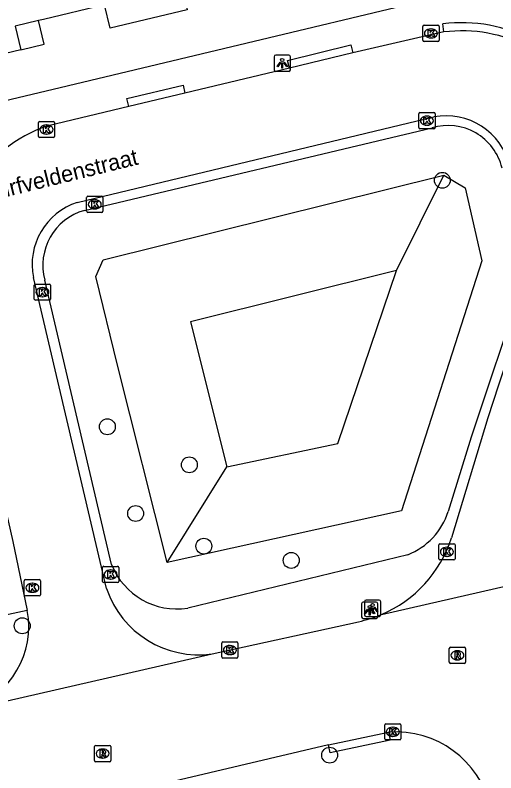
# Model space of a CAD drawing. Extents: x 162026 to 163499, y 387297 to 388169.
# Drawn here: x 163078.86 to 163108.43, y 387707.84 to 387754.46 of the extents above; entities that cross this region are included whole.
import ezdxf

# ---------------------------------------------------------------- set-up
doc = ezdxf.new("R2010")
doc.units = 0
for name, color, linetype in [('IMGEO_Boom', 7, 'Continuous'), ('IMGEO_Groenvoorziening', 7, 'Continuous'), ('IMGEO_Kolk', 7, 'Continuous'), ('IMGEO_Lichtpunt', 7, 'Continuous'), ('IMGEO_Openbare_ruimte_label', 7, 'Continuous'), ('IMGEO_Pand', 7, 'Continuous'), ('IMGEO_Pand_overbouw', 7, 'Continuous'), ('IMGEO_Rijbaan_lokaal_open', 7, 'Continuous'), ('IMGEO_Rioolput', 7, 'Continuous'), ('IMGEO_Voetpad_open', 7, 'Continuous')]:
    doc.layers.add(name, color=color, linetype=linetype)

msp = doc.modelspace()

# ---------------------------------------------------------------- linework, layer by layer
at = {"layer": 'IMGEO_Boom'}
for centre in [(163105.135, 387744.301), (163084.529, 387729.137), (163089.574, 387726.791), (163086.268, 387723.798), (163090.465, 387721.79), (163095.841, 387720.914), (163079.293, 387716.89), (163098.202, 387708.926)]:
    msp.add_circle(centre, 0.489, dxfattribs=at)
at = {"layer": 'IMGEO_Groenvoorziening'}
for points in [[(163088.208, 387720.774), (163085.154, 387732.922), (163083.829, 387738.381), (163084.261, 387739.407), (163105.227, 387744.613)], [(163105.227, 387744.613), (163106.536, 387743.847), (163107.567, 387739.342), (163102.621, 387723.956), (163088.208, 387720.774)], [(163102.308, 387738.742), (163105.227, 387744.613)], [(163102.308, 387738.742), (163089.65, 387735.595), (163091.882, 387726.665)], [(163091.882, 387726.665), (163098.7, 387728.111), (163102.308, 387738.742)], [(163088.208, 387720.774), (163091.882, 387726.665)]]:
    msp.add_lwpolyline(points, dxfattribs=at)
at = {"layer": 'IMGEO_Kolk'}
for p, q in [((163103.933, 387752.916), (163103.933, 387753.768)), ((163104.008, 387753.842), (163104.86, 387753.842)), ((163104.421, 387753.622), (163104.446, 387753.622)), ((163104.934, 387753.768), (163104.934, 387752.916)), ((163104.444, 387753.062), (163104.419, 387753.062)), ((163104.86, 387752.842), (163104.008, 387752.842)), ((163103.685, 387747.544), (163103.685, 387748.396)), ((163103.76, 387748.47), (163104.612, 387748.47)), ((163104.686, 387748.396), (163104.686, 387747.544)), ((163080.283, 387747.001), (163080.283, 387747.853)), ((163080.358, 387747.927), (163081.21, 387747.927)), ((163081.284, 387747.853), (163081.284, 387747.001)), ((163104.173, 387748.25), (163104.198, 387748.25)), ((163080.771, 387747.707), (163080.796, 387747.707)), ((163104.612, 387747.47), (163103.76, 387747.47)), ((163104.196, 387747.69), (163104.171, 387747.69)), ((163081.21, 387746.927), (163080.358, 387746.927)), ((163080.794, 387747.147), (163080.769, 387747.147)), ((163083.255, 387742.395), (163083.255, 387743.247)), ((163083.33, 387743.321), (163084.182, 387743.321)), ((163084.256, 387743.247), (163084.256, 387742.395)), ((163083.743, 387743.101), (163083.768, 387743.101)), ((163084.182, 387742.321), (163083.33, 387742.321)), ((163083.766, 387742.541), (163083.741, 387742.541)), ((163080.034, 387736.995), (163080.034, 387737.847)), ((163080.109, 387737.921), (163080.961, 387737.921)), ((163080.522, 387737.701), (163080.547, 387737.701)), ((163081.035, 387737.847), (163081.035, 387736.995)), ((163080.545, 387737.141), (163080.52, 387737.141)), ((163080.961, 387736.921), (163080.109, 387736.921)), ((163104.915, 387721.016), (163104.915, 387721.868)), ((163104.99, 387721.942), (163105.842, 387721.942)), ((163105.403, 387721.722), (163105.428, 387721.722)), ((163105.916, 387721.868), (163105.916, 387721.016)), ((163105.842, 387720.942), (163104.99, 387720.942)), ((163105.426, 387721.162), (163105.401, 387721.162)), ((163084.231, 387719.622), (163084.231, 387720.474)), ((163084.306, 387720.548), (163085.158, 387720.548)), ((163084.719, 387720.328), (163084.744, 387720.328)), ((163085.232, 387720.474), (163085.232, 387719.622)), ((163079.415, 387718.802), (163079.415, 387719.654)), ((163079.49, 387719.728), (163080.342, 387719.728)), ((163079.903, 387719.508), (163079.928, 387719.508)), ((163080.416, 387719.654), (163080.416, 387718.802)), ((163085.158, 387719.548), (163084.306, 387719.548)), ((163084.742, 387719.768), (163084.717, 387719.768)), ((163079.926, 387718.948), (163079.901, 387718.948)), ((163080.342, 387718.728), (163079.49, 387718.728)), ((163091.563, 387714.97), (163091.563, 387715.822)), ((163091.638, 387715.896), (163092.49, 387715.896)), ((163092.051, 387715.676), (163092.076, 387715.676)), ((163092.564, 387715.822), (163092.564, 387714.97)), ((163092.49, 387714.896), (163091.638, 387714.896)), ((163092.074, 387715.116), (163092.049, 387715.116)), ((163101.589, 387709.936), (163101.589, 387710.788)), ((163101.664, 387710.862), (163102.516, 387710.862)), ((163102.077, 387710.642), (163102.102, 387710.642)), ((163102.59, 387710.788), (163102.59, 387709.936)), ((163102.1, 387710.082), (163102.075, 387710.082)), ((163102.516, 387709.862), (163101.664, 387709.862))]:
    msp.add_line(p, q, dxfattribs=at)
for points in [[(163103.933, 387752.916), (163103.933, 387753.768)], [(163104.008, 387753.842), (163104.86, 387753.842)], [(163104.254, 387753.542), (163104.377, 387753.542), (163104.377, 387753.391), (163104.507, 387753.542), (163104.671, 387753.542), (163104.525, 387753.391), (163104.678, 387753.142), (163104.526, 387753.142), (163104.441, 387753.306), (163104.377, 387753.239), (163104.377, 387753.142), (163104.254, 387753.142), (163104.254, 387753.542)], [(163104.934, 387753.768), (163104.934, 387752.916)], [(163104.86, 387752.842), (163104.008, 387752.842)], [(163103.685, 387747.544), (163103.685, 387748.396)], [(163103.76, 387748.47), (163104.612, 387748.47)], [(163104.686, 387748.396), (163104.686, 387747.544)], [(163080.283, 387747.001), (163080.283, 387747.853)], [(163080.358, 387747.927), (163081.21, 387747.927)], [(163081.284, 387747.853), (163081.284, 387747.001)], [(163104.006, 387748.17), (163104.129, 387748.17), (163104.129, 387748.019), (163104.259, 387748.17), (163104.423, 387748.17), (163104.277, 387748.019), (163104.43, 387747.77), (163104.278, 387747.77), (163104.193, 387747.934), (163104.129, 387747.867), (163104.129, 387747.77), (163104.006, 387747.77), (163104.006, 387748.17)], [(163080.604, 387747.627), (163080.727, 387747.627), (163080.727, 387747.476), (163080.857, 387747.627), (163081.021, 387747.627), (163080.875, 387747.476), (163081.028, 387747.227), (163080.876, 387747.227), (163080.791, 387747.391), (163080.727, 387747.324), (163080.727, 387747.227), (163080.604, 387747.227), (163080.604, 387747.627)], [(163104.612, 387747.47), (163103.76, 387747.47)], [(163081.21, 387746.927), (163080.358, 387746.927)], [(163083.255, 387742.395), (163083.255, 387743.247)], [(163083.33, 387743.321), (163084.182, 387743.321)], [(163084.256, 387743.247), (163084.256, 387742.395)], [(163083.576, 387743.021), (163083.699, 387743.021), (163083.699, 387742.87), (163083.829, 387743.021), (163083.993, 387743.021), (163083.847, 387742.87), (163084, 387742.621), (163083.848, 387742.621), (163083.763, 387742.785), (163083.699, 387742.718), (163083.699, 387742.621), (163083.576, 387742.621), (163083.576, 387743.021)], [(163084.182, 387742.321), (163083.33, 387742.321)], [(163080.034, 387736.995), (163080.034, 387737.847)], [(163080.109, 387737.921), (163080.961, 387737.921)], [(163080.355, 387737.621), (163080.478, 387737.621), (163080.478, 387737.47), (163080.608, 387737.621), (163080.772, 387737.621), (163080.626, 387737.47), (163080.779, 387737.221), (163080.627, 387737.221), (163080.542, 387737.385), (163080.478, 387737.318), (163080.478, 387737.221), (163080.355, 387737.221), (163080.355, 387737.621)], [(163081.035, 387737.847), (163081.035, 387736.995)], [(163080.961, 387736.921), (163080.109, 387736.921)], [(163104.915, 387721.016), (163104.915, 387721.868)], [(163104.99, 387721.942), (163105.842, 387721.942)], [(163105.916, 387721.868), (163105.916, 387721.016)], [(163105.236, 387721.642), (163105.359, 387721.642), (163105.359, 387721.491), (163105.489, 387721.642), (163105.653, 387721.642), (163105.507, 387721.491), (163105.66, 387721.242), (163105.508, 387721.242), (163105.423, 387721.406), (163105.359, 387721.339), (163105.359, 387721.242), (163105.236, 387721.242), (163105.236, 387721.642)], [(163105.842, 387720.942), (163104.99, 387720.942)], [(163084.231, 387719.622), (163084.231, 387720.474)], [(163084.306, 387720.548), (163085.158, 387720.548)], [(163085.232, 387720.474), (163085.232, 387719.622)], [(163084.552, 387720.248), (163084.675, 387720.248), (163084.675, 387720.097), (163084.805, 387720.248), (163084.969, 387720.248), (163084.823, 387720.097), (163084.976, 387719.848), (163084.824, 387719.848), (163084.739, 387720.012), (163084.675, 387719.945), (163084.675, 387719.848), (163084.552, 387719.848), (163084.552, 387720.248)], [(163079.415, 387718.802), (163079.415, 387719.654)], [(163079.49, 387719.728), (163080.342, 387719.728)], [(163079.736, 387719.428), (163079.859, 387719.428), (163079.859, 387719.277), (163079.989, 387719.428), (163080.153, 387719.428), (163080.007, 387719.277), (163080.16, 387719.028), (163080.008, 387719.028), (163079.923, 387719.192), (163079.859, 387719.125), (163079.859, 387719.028), (163079.736, 387719.028), (163079.736, 387719.428)], [(163080.416, 387719.654), (163080.416, 387718.802)], [(163085.158, 387719.548), (163084.306, 387719.548)], [(163080.342, 387718.728), (163079.49, 387718.728)], [(163091.563, 387714.97), (163091.563, 387715.822)], [(163091.638, 387715.896), (163092.49, 387715.896)], [(163092.564, 387715.822), (163092.564, 387714.97)], [(163091.884, 387715.596), (163092.007, 387715.596), (163092.007, 387715.445), (163092.137, 387715.596), (163092.301, 387715.596), (163092.155, 387715.445), (163092.308, 387715.196), (163092.156, 387715.196), (163092.071, 387715.36), (163092.007, 387715.293), (163092.007, 387715.196), (163091.884, 387715.196), (163091.884, 387715.596)], [(163092.49, 387714.896), (163091.638, 387714.896)], [(163101.589, 387709.936), (163101.589, 387710.788)], [(163101.664, 387710.862), (163102.516, 387710.862)], [(163101.91, 387710.562), (163102.033, 387710.562), (163102.033, 387710.411), (163102.163, 387710.562), (163102.327, 387710.562), (163102.181, 387710.411), (163102.334, 387710.162), (163102.182, 387710.162), (163102.097, 387710.326), (163102.033, 387710.259), (163102.033, 387710.162), (163101.91, 387710.162), (163101.91, 387710.562)], [(163102.59, 387710.788), (163102.59, 387709.936)], [(163102.516, 387709.862), (163101.664, 387709.862)]]:
    msp.add_lwpolyline(points, dxfattribs=at)
for centre, start, end in [((163104.01, 387753.766), 91.552, 178.448), ((163104.01, 387753.766), 91.552, 178.448), ((163104.858, 387753.766), 1.552, 88.448), ((163104.858, 387753.766), 1.552, 88.448), ((163104.01, 387752.918), 181.552, 268.448), ((163104.01, 387752.918), 181.552, 268.448), ((163104.858, 387752.918), 271.552, 358.448), ((163104.858, 387752.918), 271.552, 358.448), ((163103.762, 387748.394), 91.552, 178.448), ((163103.762, 387748.394), 91.552, 178.448), ((163104.61, 387748.394), 1.552, 88.448), ((163104.61, 387748.394), 1.552, 88.448), ((163080.36, 387747.851), 91.552, 178.448), ((163080.36, 387747.851), 91.552, 178.448), ((163081.208, 387747.851), 1.552, 88.448), ((163081.208, 387747.851), 1.552, 88.448), ((163103.762, 387747.546), 181.552, 268.448), ((163103.762, 387747.546), 181.552, 268.448), ((163104.61, 387747.546), 271.552, 358.448), ((163104.61, 387747.546), 271.552, 358.448), ((163080.36, 387747.003), 181.552, 268.448), ((163080.36, 387747.003), 181.552, 268.448), ((163081.208, 387747.003), 271.552, 358.448), ((163081.208, 387747.003), 271.552, 358.448), ((163083.332, 387743.245), 91.552, 178.448), ((163083.332, 387743.245), 91.552, 178.448), ((163084.18, 387743.245), 1.552, 88.448), ((163084.18, 387743.245), 1.552, 88.448), ((163083.332, 387742.397), 181.552, 268.448), ((163083.332, 387742.397), 181.552, 268.448), ((163084.18, 387742.397), 271.552, 358.448), ((163084.18, 387742.397), 271.552, 358.448), ((163080.111, 387737.845), 91.552, 178.448), ((163080.111, 387737.845), 91.552, 178.448), ((163080.959, 387737.845), 1.552, 88.448), ((163080.959, 387737.845), 1.552, 88.448), ((163080.111, 387736.997), 181.552, 268.448), ((163080.111, 387736.997), 181.552, 268.448), ((163080.959, 387736.997), 271.552, 358.448), ((163080.959, 387736.997), 271.552, 358.448), ((163104.992, 387721.866), 91.552, 178.448), ((163104.992, 387721.866), 91.552, 178.448), ((163105.84, 387721.866), 1.552, 88.448), ((163105.84, 387721.866), 1.552, 88.448), ((163104.992, 387721.018), 181.552, 268.448), ((163104.992, 387721.018), 181.552, 268.448), ((163105.84, 387721.018), 271.552, 358.448), ((163105.84, 387721.018), 271.552, 358.448), ((163084.308, 387720.472), 91.552, 178.448), ((163084.308, 387720.472), 91.552, 178.448), ((163085.156, 387720.472), 1.552, 88.448), ((163085.156, 387720.472), 1.552, 88.448), ((163079.492, 387719.652), 91.552, 178.448), ((163079.492, 387719.652), 91.552, 178.448), ((163080.34, 387719.652), 1.552, 88.448), ((163080.34, 387719.652), 1.552, 88.448), ((163084.308, 387719.624), 181.552, 268.448), ((163084.308, 387719.624), 181.552, 268.448), ((163085.156, 387719.624), 271.552, 358.448), ((163085.156, 387719.624), 271.552, 358.448), ((163079.492, 387718.804), 181.552, 268.448), ((163079.492, 387718.804), 181.552, 268.448), ((163080.34, 387718.804), 271.552, 358.448), ((163080.34, 387718.804), 271.552, 358.448), ((163091.64, 387715.82), 91.552, 178.448), ((163091.64, 387715.82), 91.552, 178.448), ((163092.488, 387715.82), 1.552, 88.448), ((163092.488, 387715.82), 1.552, 88.448), ((163091.64, 387714.972), 181.552, 268.448), ((163091.64, 387714.972), 181.552, 268.448), ((163092.488, 387714.972), 271.552, 358.448), ((163092.488, 387714.972), 271.552, 358.448), ((163101.666, 387710.786), 91.552, 178.448), ((163101.666, 387710.786), 91.552, 178.448), ((163102.514, 387710.786), 1.552, 88.448), ((163102.514, 387710.786), 1.552, 88.448), ((163101.666, 387709.938), 181.552, 268.448), ((163101.666, 387709.938), 181.552, 268.448), ((163102.514, 387709.938), 271.552, 358.448), ((163102.514, 387709.938), 271.552, 358.448)]:
    msp.add_arc(centre, 0.0765, start, end, dxfattribs=at)
for centre, major_axis, ratio, start_param, end_param in [((163104.42, 387753.342), (-0.387, 0.002), 0.722429, 4.712389, 7.853982), ((163104.445, 387753.342), (-0.39, 0.002), 0.717154, 1.570796, 4.712389), ((163104.172, 387747.97), (-0.387, 0.002), 0.722429, 4.712389, 7.853982), ((163104.197, 387747.97), (-0.39, 0.002), 0.717154, 1.570796, 4.712389), ((163080.77, 387747.427), (-0.387, 0.002), 0.722429, 4.712389, 7.853982), ((163080.795, 387747.427), (-0.39, 0.002), 0.717154, 1.570796, 4.712389), ((163083.742, 387742.821), (-0.387, 0.002), 0.722429, 4.712389, 7.853982), ((163083.767, 387742.821), (-0.39, 0.002), 0.717154, 1.570796, 4.712389), ((163080.521, 387737.421), (-0.387, 0.002), 0.722429, 4.712389, 7.853982), ((163080.546, 387737.421), (-0.39, 0.002), 0.717154, 1.570796, 4.712389), ((163105.402, 387721.442), (-0.387, 0.002), 0.722429, 4.712389, 7.853982), ((163105.427, 387721.442), (-0.39, 0.002), 0.717154, 1.570796, 4.712389), ((163084.718, 387720.048), (-0.387, 0.002), 0.722429, 4.712389, 7.853982), ((163084.743, 387720.048), (-0.39, 0.002), 0.717154, 1.570796, 4.712389), ((163079.902, 387719.228), (-0.387, 0.002), 0.722429, 4.712389, 7.853982), ((163079.927, 387719.228), (-0.39, 0.002), 0.717154, 1.570796, 4.712389), ((163092.05, 387715.396), (-0.387, 0.002), 0.722429, 4.712389, 7.853982), ((163092.075, 387715.396), (-0.39, 0.002), 0.717154, 1.570796, 4.712389), ((163102.076, 387710.362), (-0.387, 0.002), 0.722429, 4.712389, 7.853982), ((163102.101, 387710.362), (-0.39, 0.002), 0.717154, 1.570796, 4.712389)]:
    msp.add_ellipse(centre, major_axis=major_axis, ratio=ratio, start_param=start_param, end_param=end_param, dxfattribs=at)
at = {"layer": 'IMGEO_Lichtpunt'}
for p, q in [((163095.691, 387752.004), (163094.883, 387752.004)), ((163095.691, 387752.004), (163094.883, 387752.004)), ((163094.789, 387751.909), (163094.789, 387751.102)), ((163094.789, 387751.909), (163094.789, 387751.102)), ((163095.785, 387751.102), (163095.785, 387751.909)), ((163095.785, 387751.102), (163095.785, 387751.909)), ((163094.883, 387751.008), (163095.691, 387751.008)), ((163094.883, 387751.008), (163095.691, 387751.008)), ((163101.249, 387718.466), (163100.441, 387718.466)), ((163101.249, 387718.466), (163100.441, 387718.466)), ((163100.166, 387718.249), (163100.166, 387717.442)), ((163100.166, 387718.249), (163100.166, 387717.442)), ((163101.068, 387718.344), (163100.26, 387718.344)), ((163101.068, 387718.344), (163100.26, 387718.344)), ((163100.347, 387718.371), (163100.347, 387717.564)), ((163100.347, 387718.371), (163100.347, 387717.564)), ((163101.162, 387717.442), (163101.162, 387718.249)), ((163101.162, 387717.442), (163101.162, 387718.249)), ((163101.343, 387717.564), (163101.343, 387718.371)), ((163101.343, 387717.564), (163101.343, 387718.371)), ((163100.26, 387717.348), (163101.068, 387717.348)), ((163100.26, 387717.348), (163101.068, 387717.348)), ((163100.441, 387717.47), (163101.249, 387717.47)), ((163100.441, 387717.47), (163101.249, 387717.47))]:
    msp.add_line(p, q, dxfattribs=at)
for points in [[(163095.163, 387751.573), (163095.202, 387751.545), (163095.014, 387751.283), (163094.976, 387751.31), (163095.163, 387751.573)], [(163095.265, 387751.525), (163095.312, 387751.525), (163095.312, 387751.203), (163095.265, 387751.203), (163095.265, 387751.525)], [(163095.375, 387751.545), (163095.413, 387751.572), (163095.6, 387751.31), (163095.561, 387751.282), (163095.375, 387751.545)], [(163100.721, 387718.035), (163100.76, 387718.007), (163100.572, 387717.745), (163100.534, 387717.772), (163100.721, 387718.035)], [(163100.823, 387717.987), (163100.87, 387717.987), (163100.87, 387717.665), (163100.823, 387717.665), (163100.823, 387717.987)], [(163100.933, 387718.007), (163100.971, 387718.034), (163101.158, 387717.772), (163101.119, 387717.744), (163100.933, 387718.007)], [(163100.54, 387717.913), (163100.579, 387717.885), (163100.391, 387717.623), (163100.353, 387717.65), (163100.54, 387717.913)], [(163100.642, 387717.865), (163100.689, 387717.865), (163100.689, 387717.543), (163100.642, 387717.543), (163100.642, 387717.865)], [(163100.752, 387717.885), (163100.79, 387717.912), (163100.977, 387717.65), (163100.938, 387717.622), (163100.752, 387717.885)]]:
    msp.add_lwpolyline(points, dxfattribs=at)
for centre in [(163095.288, 387751.707), (163100.665, 387718.047), (163100.846, 387718.169)]:
    msp.add_circle(centre, 0.0994, dxfattribs=at)
for centre, start, end in [((163094.883, 387751.909), 90, 180), ((163094.883, 387751.909), 90, 180), ((163095.691, 387751.909), 0, 90), ((163095.691, 387751.909), 0, 90), ((163094.883, 387751.102), 180, 270), ((163094.883, 387751.102), 180, 270), ((163095.691, 387751.102), 270, 0), ((163095.691, 387751.102), 270, 360), ((163100.441, 387718.371), 90, 180), ((163100.441, 387718.371), 90, 180), ((163101.249, 387718.371), 0, 90), ((163101.249, 387718.371), 0, 90), ((163100.26, 387718.249), 90, 180), ((163100.26, 387718.249), 90, 180), ((163101.068, 387718.249), 0, 90), ((163101.068, 387718.249), 0, 90), ((163100.441, 387717.564), 180, 270), ((163100.441, 387717.564), 180, 270), ((163101.249, 387717.564), 270, 0), ((163101.249, 387717.564), 270, 360), ((163100.26, 387717.442), 180, 270), ((163100.26, 387717.442), 180, 270), ((163101.068, 387717.442), 270, 0), ((163101.068, 387717.442), 270, 360)]:
    msp.add_arc(centre, 0.0946, start, end, dxfattribs=at)
at = {"layer": 'IMGEO_Pand'}
for points in [[(163094.568, 387757.648), (163090.803, 387756.747), (163090.52, 387756.679), (163089.075, 387756.334), (163089.442, 387754.801), (163084.702, 387753.666), (163084.359, 387755.1)], [(163084.359, 387755.1), (163080.599, 387754.2), (163080.296, 387754.128), (163078.861, 387753.784), (163079.206, 387752.34), (163074.476, 387751.208), (163073.302, 387756.117), (163071.144, 387755.601)]]:
    msp.add_lwpolyline(points, dxfattribs=at)
at = {"layer": 'IMGEO_Pand_overbouw'}
msp.add_lwpolyline([(163080.296, 387754.128), (163078.861, 387753.784), (163079.206, 387752.34), (163080.641, 387752.683)], close=True, dxfattribs=at)
at = {"layer": 'IMGEO_Rijbaan_lokaal_open'}
for points in [[(163105.23, 387753.428), (163099.622, 387752.154)], [(163099.622, 387752.154), (163095.735, 387751.197)], [(163095.735, 387751.197), (163089.302, 387749.666)], [(163089.302, 387749.666), (163085.851, 387748.845)], [(163085.851, 387748.845), (163080.889, 387747.664)], [(163082.676, 387742.943), (163104.618, 387748.205)], [(163084.483, 387719.178), (163079.981, 387738.321)], [(163075.097, 387737.951), (163078.714, 387722.074), (163079.601, 387717.836)], [(163110.522, 387737.527), (163108.598, 387731.695), (163107.926, 387729.677), (163105.691, 387722.294)], [(163101.396, 387717.589), (163111.868, 387719.994)], [(163090.976, 387715.161), (163099.971, 387717.14)], [(163076.1, 387711.754), (163090.976, 387715.161)], [(163098.123, 387709.556), (163101.822, 387710.349)], [(163098.123, 387709.556), (163079.536, 387705.178)]]:
    msp.add_lwpolyline(points, dxfattribs=at)
for centre, radius, start, end in [((163106.346, 387744.789), 8.711, 61.5386, 97.3601), ((163105.351, 387744.208), 4.064, 14.2876, 100.3946), ((163083.625, 387739.449), 8.658, 108.4193, 189.9642), ((163083.912, 387739.126), 4.012, 107.9406, 191.5681), ((163098.393, 387724.643), 7.667, 293.0588, 342.1579), ((163090.145, 387721.074), 5.971, 198.5102, 278.0025), ((163074.274, 387716.854), 5.417, 289.7005, 10.4472), ((163098.364, 387724.727), 7.756, 281.9617, 293.0163), ((163102.258, 387704.359), 6.006, 13.4199, 94.1658)]:
    msp.add_arc(centre, radius, start, end, dxfattribs=at)
at = {"layer": 'IMGEO_Rioolput'}
for p, q in [((163105.563, 387714.644), (163105.563, 387715.496)), ((163105.638, 387715.57), (163106.49, 387715.57)), ((163106.051, 387715.35), (163106.076, 387715.35)), ((163106.564, 387715.496), (163106.564, 387714.644)), ((163106.074, 387714.79), (163106.049, 387714.79)), ((163106.49, 387714.57), (163105.638, 387714.57)), ((163083.738, 387708.6), (163083.738, 387709.452)), ((163083.813, 387709.526), (163084.665, 387709.526)), ((163084.226, 387709.306), (163084.251, 387709.306)), ((163084.739, 387709.452), (163084.739, 387708.6)), ((163084.249, 387708.746), (163084.224, 387708.746)), ((163084.665, 387708.526), (163083.813, 387708.526))]:
    msp.add_line(p, q, dxfattribs=at)
for points in [[(163105.563, 387714.644), (163105.563, 387715.496)], [(163105.638, 387715.57), (163106.49, 387715.57)], [(163106.152, 387715.268), (163105.9, 387715.27), (163105.9, 387714.87)], [(163106.078, 387715.189), (163106.024, 387715.189), (163106.024, 387715.108)], [(163106.564, 387715.496), (163106.564, 387714.644)], [(163105.9, 387714.87), (163106.024, 387714.87), (163106.024, 387715.032), (163106.035, 387715.032)], [(163106.024, 387715.108), (163106.076, 387715.108)], [(163106.082, 387715.003), (163106.153, 387714.87), (163106.293, 387714.87), (163106.228, 387714.996)], [(163106.49, 387714.57), (163105.638, 387714.57)], [(163083.738, 387708.6), (163083.738, 387709.452)], [(163083.813, 387709.526), (163084.665, 387709.526)], [(163084.327, 387709.224), (163084.075, 387709.226), (163084.075, 387708.826)], [(163084.253, 387709.145), (163084.199, 387709.145), (163084.199, 387709.064)], [(163084.739, 387709.452), (163084.739, 387708.6)], [(163084.075, 387708.826), (163084.199, 387708.826), (163084.199, 387708.988), (163084.21, 387708.988)], [(163084.199, 387709.064), (163084.251, 387709.064)], [(163084.257, 387708.959), (163084.328, 387708.826), (163084.468, 387708.826), (163084.403, 387708.952)], [(163084.665, 387708.526), (163083.813, 387708.526)]]:
    msp.add_lwpolyline(points, dxfattribs=at)
for centre, radius, start, end in [((163105.64, 387715.494), 0.0765, 91.552, 178.448), ((163105.64, 387715.494), 0.0765, 91.552, 178.448), ((163106.084, 387715.093), 0.0964, 77.0061, 93.1865), ((163106.098, 387715.15), 0.0378, 276.6634, 79.6772), ((163106.151, 387715.158), 0.109, 350.3612, 89.416), ((163106.488, 387715.494), 0.0765, 1.552, 88.448), ((163106.488, 387715.494), 0.0765, 1.552, 88.448), ((163106.034, 387714.979), 0.0533, 26.0293, 88.6989), ((163106.06, 387715.297), 0.19, 274.7715, 282.9687), ((163106.149, 387715.158), 0.112, 277.5842, 350.9817), ((163106.133, 387714.943), 0.108, 29.5134, 73.7905), ((163105.64, 387714.646), 0.0765, 181.552, 268.448), ((163105.64, 387714.646), 0.0765, 181.552, 268.448), ((163106.488, 387714.646), 0.0765, 271.552, 358.448), ((163106.488, 387714.646), 0.0765, 271.552, 358.448), ((163083.815, 387709.45), 0.0765, 91.552, 178.448), ((163083.815, 387709.45), 0.0765, 91.552, 178.448), ((163084.259, 387709.049), 0.0964, 77.0061, 93.1865), ((163084.273, 387709.106), 0.0378, 276.6634, 79.6772), ((163084.326, 387709.114), 0.109, 350.3612, 89.416), ((163084.324, 387709.114), 0.112, 277.5842, 350.9817), ((163084.663, 387709.45), 0.0765, 1.552, 88.448), ((163084.663, 387709.45), 0.0765, 1.552, 88.448), ((163084.209, 387708.935), 0.0533, 26.0293, 88.6989), ((163084.235, 387709.253), 0.19, 274.7715, 282.9687), ((163084.308, 387708.899), 0.108, 29.5134, 73.7905), ((163083.815, 387708.602), 0.0765, 181.552, 268.448), ((163083.815, 387708.602), 0.0765, 181.552, 268.448), ((163084.663, 387708.602), 0.0765, 271.552, 358.448), ((163084.663, 387708.602), 0.0765, 271.552, 358.448)]:
    msp.add_arc(centre, radius, start, end, dxfattribs=at)
for centre, major_axis, ratio, start_param, end_param in [((163106.05, 387715.07), (-0.387, 0.002), 0.722429, 4.712389, 7.853982), ((163106.075, 387715.07), (-0.39, 0.002), 0.717154, 1.570796, 4.712389), ((163084.225, 387709.026), (-0.387, 0.002), 0.722429, 4.712389, 7.853982), ((163084.25, 387709.026), (-0.39, 0.002), 0.717154, 1.570796, 4.712389)]:
    msp.add_ellipse(centre, major_axis=major_axis, ratio=ratio, start_param=start_param, end_param=end_param, dxfattribs=at)
at = {"layer": 'IMGEO_Voetpad_open'}
for points in [[(163115.112, 387758.014), (163081.633, 387750), (163072.997, 387747.933)], [(163105.23, 387753.428), (163105.166, 387753.924)], [(163095.735, 387751.197), (163095.611, 387751.68), (163099.498, 387752.638), (163099.622, 387752.154)], [(163085.851, 387748.845), (163085.735, 387749.331), (163089.186, 387750.152), (163089.302, 387749.666)], [(163083.122, 387742.454), (163104.504, 387747.532)], [(163084.786, 387720.652), (163080.677, 387738.158)], [(163110.011, 387737.769), (163106.907, 387728.488), (163105.496, 387723.918)], [(163103.003, 387721.262), (163089.469, 387717.975)], [(163079.601, 387717.836), (163077.852, 387717.465)], [(163101.822, 387710.349), (163101.926, 387709.861), (163098.227, 387709.067), (163098.123, 387709.556)]]:
    msp.add_lwpolyline(points, dxfattribs=at)
for centre, radius, start, end in [((163106.345, 387744.784), 9.216, 61.553, 97.3506), ((163105.484, 387744.255), 3.42, 13.5245, 106.6567), ((163084.08, 387739.065), 3.522, 105.7893, 194.9193), ((163101.467, 387725.201), 4.228, 291.2964, 342.3299), ((163088.811, 387722.259), 4.334, 201.7603, 278.7315)]:
    msp.add_arc(centre, radius, start, end, dxfattribs=at)

# ---------------------------------------------------------------- texts
at = {"layer": 'IMGEO_Openbare_ruimte_label'}
msp.add_text('Turfveldenstraat', height=1, rotation=13.8278, dxfattribs=at).set_placement((163077.104, 387742.977))

doc.saveas('drawing.dxf')
